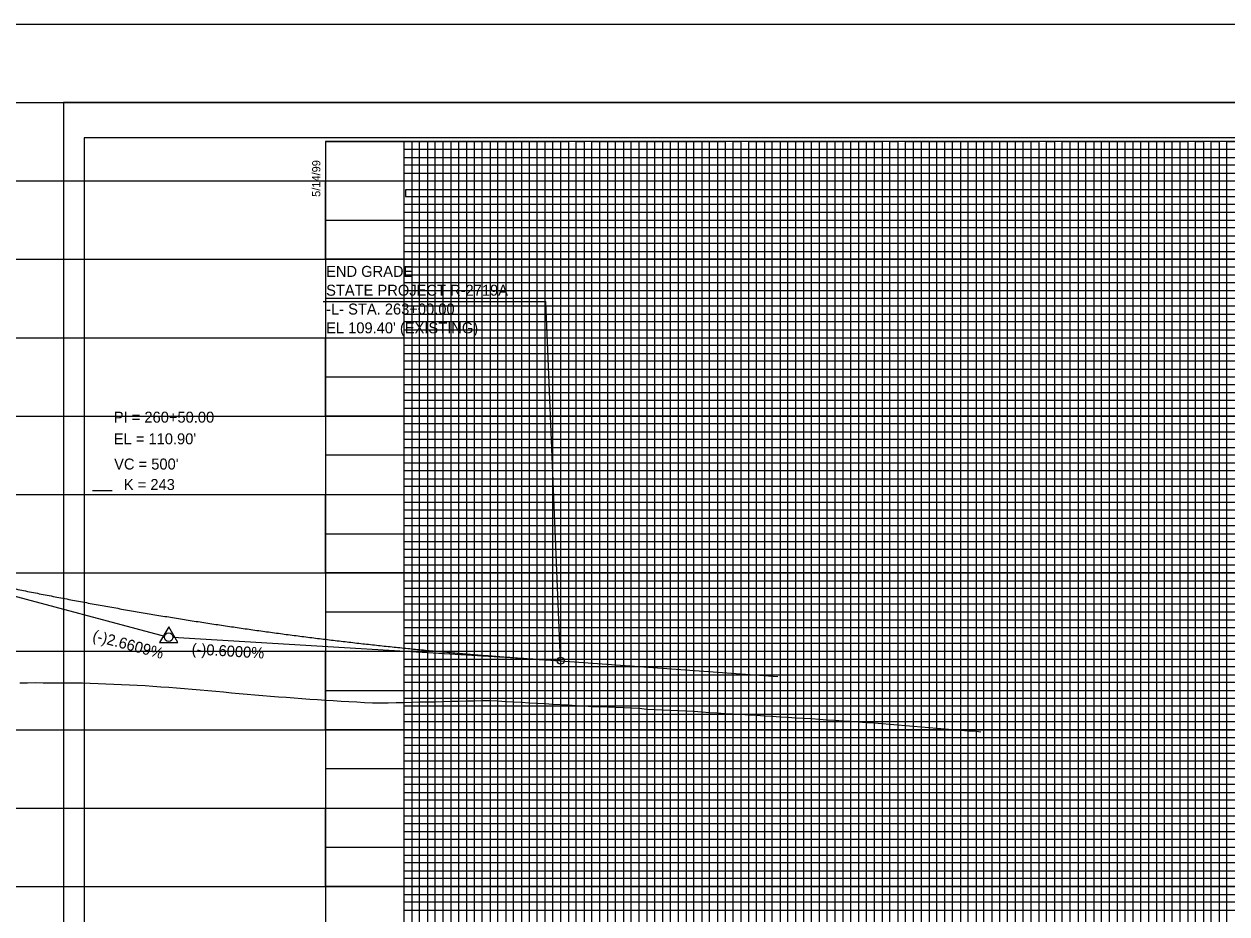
# Model space of a CAD drawing. Extents: x 2345490 to 2445302, y 465165 to 573888.
# Drawn here: x 2406279 to 2407047, y 564809 to 565377 of the extents above; entities that cross this region are included whole.
import ezdxf

# ---------------------------------------------------------------- set-up
doc = ezdxf.new("R2010")
doc.units = 0
for name, color, linetype in [('Old_Level_1', 7, 'Continuous'), ('Old_Level_18', 7, 'Continuous'), ('Old_Level_2', 7, 'Continuous'), ('Old_Level_41', 7, 'Continuous'), ('Old_Level_42', 7, 'Continuous'), ('Old_Level_43', 7, 'Continuous'), ('Old_Level_50', 7, 'Continuous'), ('Old_Level_51', 7, 'Continuous'), ('Old_Level_57', 7, 'Continuous')]:
    doc.layers.add(name, color=color, linetype=linetype)

msp = doc.modelspace()

# ---------------------------------------------------------------- linework, layer by layer
at = {"layer": 'Old_Level_1'}
msp.add_line((2406621.5425, 564970.534), (2406759.97925, 564960.44675), dxfattribs=at)
for points in [[(2406276.5425, 564956.35275), (2406281.5425, 564956.4605), (2406286.5425, 564956.54675), (2406291.5425, 564956.5035), (2406296.5425, 564956.46575), (2406301.5425, 564956.428), (2406306.5425, 564956.3905), (2406311.5425, 564956.35275), (2406316.5425, 564956.315), (2406321.5425, 564956.231), (2406326.5425, 564956.01075), (2406331.5425, 564955.7905), (2406336.5425, 564955.57), (2406341.5425, 564955.34975), (2406346.5425, 564955.1295), (2406351.5425, 564955.02775), (2406356.5425, 564954.7765), (2406361.5425, 564954.36925), (2406366.5425, 564953.96175), (2406371.5425, 564953.55425)], [(2406371.5425, 564953.55425), (2406376.5425, 564953.14675), (2406381.5425, 564952.7395), (2406386.5425, 564952.332), (2406391.5425, 564951.9245), (2406396.5425, 564951.50025), (2406401.5425, 564951.043), (2406406.5425, 564950.58575), (2406411.5425, 564950.1285), (2406416.5425, 564949.671), (2406421.5425, 564949.21375), (2406426.5425, 564948.7565), (2406431.5425, 564948.30825), (2406436.5425, 564947.94125), (2406441.5425, 564947.574), (2406446.5425, 564947.207), (2406451.5425, 564946.84), (2406456.5425, 564946.473), (2406461.5425, 564946.106), (2406466.5425, 564945.739), (2406471.5425, 564945.427), (2406476.5425, 564945.1275), (2406481.5425, 564944.828), (2406486.5425, 564944.5285), (2406491.5425, 564944.22925), (2406496.5425, 564943.92975), (2406501.5425, 564943.63025), (2406506.5425, 564943.60525), (2406511.5425, 564943.729), (2406516.5425, 564943.85275), (2406521.5425, 564943.9765), (2406526.5425, 564944.1), (2406531.5425, 564944.22375), (2406536.5425, 564944.3475), (2406541.5425, 564944.38225), (2406546.5425, 564944.5015), (2406551.5425, 564944.622), (2406556.5425, 564944.74225), (2406561.5425, 564944.86275), (2406566.5425, 564944.98325), (2406571.5425, 564945.1035), (2406576.5425, 564945.175), (2406581.5425, 564944.889), (2406586.5425, 564944.603), (2406591.5425, 564944.317), (2406596.5425, 564944.031), (2406601.5425, 564943.745), (2406606.5425, 564943.4655), (2406611.5425, 564943.1775), (2406616.5425, 564942.8855), (2406621.5425, 564942.5935), (2406626.5425, 564942.3015), (2406631.5425, 564942.00925), (2406636.5425, 564941.70725), (2406641.5425, 564941.42175), (2406646.5425, 564941.2255), (2406651.5425, 564941.0295), (2406656.5425, 564940.83325), (2406661.5425, 564940.63725), (2406666.5425, 564940.441), (2406671.5425, 564940.17575), (2406676.5425, 564939.719), (2406681.5425, 564939.49425), (2406686.5425, 564939.2695), (2406691.5425, 564939.04475), (2406696.5425, 564938.82), (2406701.5425, 564938.59525), (2406706.5425, 564938.34675), (2406711.5425, 564937.8545), (2406716.5425, 564937.5505), (2406721.5425, 564937.24625), (2406726.5425, 564936.94225), (2406731.5425, 564936.63825), (2406736.5425, 564936.334), (2406741.5425, 564936.03), (2406746.5425, 564935.71925), (2406751.5425, 564935.4005), (2406756.5425, 564935.0815), (2406761.5425, 564934.76275), (2406766.5425, 564934.44375), (2406771.5425, 564934.125), (2406776.5425, 564933.806), (2406781.5425, 564933.56775), (2406786.5425, 564933.23125), (2406791.5425, 564932.8945), (2406796.5425, 564932.55775), (2406801.5425, 564932.22125), (2406806.5425, 564931.8845), (2406811.5425, 564931.57125), (2406816.5425, 564931.191), (2406821.5425, 564930.81075), (2406826.5425, 564930.4305), (2406831.5425, 564930.05025), (2406836.5425, 564929.67025), (2406841.5425, 564929.264), (2406846.5425, 564928.8365), (2406851.5425, 564928.409), (2406856.5425, 564927.98175), (2406861.5425, 564927.55425), (2406866.5425, 564927.127), (2406871.5425, 564926.70975)], [(2406871.5425, 564926.70975), (2406876.5425, 564926.304), (2406881.5425, 564925.89825), (2406886.5425, 564925.4925), (2406889.5525, 564925.24825)]]:
    msp.add_lwpolyline(points, dxfattribs=at)
at = {"layer": 'Old_Level_18'}
msp.add_lwpolyline([(2407971.5425, 565301.534), (2406471.5425, 565301.534), (2406471.5425, 564251.534), (2407971.5425, 564251.534)], close=True, dxfattribs=at)
at = {"layer": 'Old_Level_2'}
for p, q in [((2406470.013, 565199.6125), (2406612.13125, 565199.6125)), ((2406621.5425, 564970.534), (2406612.13125, 565199.6125)), ((2406121.5425, 565052.0555), (2406368.885, 564986.241)), ((2406621.5425, 564970.534), (2406374.28775, 564985.36925))]:
    msp.add_line(p, q, dxfattribs=at)
msp.add_lwpolyline([(2406365.68225, 564982.10625), (2406377.42475, 564982.10625), (2406371.55375, 564992.232)], close=True, dxfattribs=at)
for centre, radius in [((2406371.5425, 564985.534), 2.75), ((2406621.5425, 564970.534), 2.25)]:
    msp.add_circle(centre, radius, dxfattribs=at)
msp.add_spline([(2406121.5425, 565052.0555), (2406131.5425, 565049.41525), (2406141.5425, 565046.81625), (2406151.5425, 565044.2585), (2406161.5425, 565041.742), (2406171.5425, 565039.2665), (2406181.5425, 565036.83225), (2406191.5425, 565034.43925), (2406201.5425, 565032.0875), (2406211.5425, 565029.777), (2406221.5425, 565027.50775), (2406231.5425, 565025.27975), (2406241.5425, 565023.09275), (2406251.5425, 565020.94725), (2406261.5425, 565018.84275), (2406271.5425, 565016.7795), (2406281.5425, 565014.7575), (2406291.5425, 565012.77675), (2406301.5425, 565010.83725), (2406311.5425, 565008.93875), (2406321.5425, 565007.08175), (2406331.5425, 565005.26575), (2406341.5425, 565003.491), (2406351.5425, 565001.7575), (2406361.5425, 565000.06525), (2406371.5425, 564998.41425), (2406381.5425, 564996.8045), (2406391.5425, 564995.236), (2406401.5425, 564993.7085), (2406411.5425, 564992.22225), (2406421.5425, 564990.77725), (2406431.5425, 564989.3735), (2406441.5425, 564988.011), (2406451.5425, 564986.68975), (2406461.5425, 564985.40975), (2406471.5425, 564984.17075), (2406481.5425, 564982.97325), (2406491.5425, 564981.81675), (2406501.5425, 564980.7015), (2406511.5425, 564979.6275), (2406521.5425, 564978.59475), (2406531.5425, 564977.60325), (2406541.5425, 564976.65275), (2406551.5425, 564975.74375), (2406561.5425, 564974.87575), (2406571.5425, 564974.049), (2406581.5425, 564973.2635), (2406591.5425, 564972.51925), (2406601.5425, 564971.81625), (2406611.5425, 564971.1545), (2406621.5425, 564970.534)], degree=3, dxfattribs=at)
at = {"layer": 'Old_Level_41'}
msp.add_line((2406323.0425, 565079.034), (2406335.5425, 565079.034), dxfattribs=at)
for points in [[(2406471.5425, 565301.534), (2406521.5425, 565301.534), (2406521.5425, 564276.534), (2406571.5425, 564276.534), (2406571.5425, 565301.534), (2406621.5425, 565301.534), (2406621.5425, 564276.534), (2406671.5425, 564276.534), (2406671.5425, 565301.534), (2406721.5425, 565301.534), (2406721.5425, 564276.534), (2406771.5425, 564276.534), (2406771.5425, 565301.534), (2406821.5425, 565301.534), (2406821.5425, 564276.534), (2406871.5425, 564276.534), (2406871.5425, 565301.534), (2406921.5425, 565301.534), (2406921.5425, 564276.534), (2406971.5425, 564276.534), (2406971.5425, 565301.534), (2407021.5425, 565301.534), (2407021.5425, 564276.534), (2407071.5425, 564276.534)], [(2406546.5425, 564276.534), (2406546.5425, 565301.534), (2406596.5425, 565301.534), (2406596.5425, 564276.534), (2406646.5425, 564276.534), (2406646.5425, 565301.534), (2406696.5425, 565301.534), (2406696.5425, 564276.534), (2406746.5425, 564276.534), (2406746.5425, 565301.534), (2406796.5425, 565301.534), (2406796.5425, 564276.534), (2406846.5425, 564276.534), (2406846.5425, 565301.534), (2406896.5425, 565301.534), (2406896.5425, 564276.534), (2406946.5425, 564276.534), (2406946.5425, 565301.534), (2406996.5425, 565301.534), (2406996.5425, 564276.534), (2407046.5425, 564276.534), (2407046.5425, 565301.534), (2407096.5425, 565301.534)], [(2406471.5425, 565251.534), (2407771.4925, 565251.534)], [(2407771.4925, 565201.534), (2406471.5425, 565201.534), (2406471.5425, 565151.484), (2407971.5425, 565151.484)], [(2407971.5425, 565126.534), (2406471.5425, 565126.534), (2406471.5425, 565176.534), (2407771.4925, 565176.534)], [(2407971.5425, 565101.534), (2406471.5425, 565101.534), (2406471.5425, 565051.534), (2407971.5425, 565051.534)], [(2407971.5425, 565026.534), (2406471.5425, 565026.534), (2406471.5425, 565076.534), (2407971.5425, 565076.534)], [(2407971.5425, 565001.534), (2406471.5425, 565001.534), (2406471.5425, 564951.534), (2407971.5425, 564951.534)], [(2407971.5425, 564901.534), (2406471.5425, 564901.534), (2406471.5425, 564851.534), (2407971.5425, 564851.534)]]:
    msp.add_lwpolyline(points, dxfattribs=at)
at = {"layer": 'Old_Level_42'}
for points in [[(2407771.4925, 565226.534), (2406471.6425, 565226.534), (2406471.6425, 565276.484), (2407771.4925, 565276.484)], [(2407971.5425, 564926.534), (2406471.5425, 564926.534), (2406471.5425, 564976.534), (2407971.5425, 564976.534)], [(2407971.5425, 564826.534), (2406471.5425, 564826.534), (2406471.5425, 564876.534), (2407971.5425, 564876.534)]]:
    msp.add_lwpolyline(points, dxfattribs=at)
at = {"layer": 'Old_Level_43'}
for p, q in [((2407921.5425, 565121.534), (2406521.5425, 565121.534)), ((2406521.5425, 565121.534), (2406521.5425, 565116.534)), ((2406521.5425, 565116.534), (2407921.5425, 565116.534)), ((2407921.5425, 565096.534), (2406521.5425, 565096.534))]:
    msp.add_line(p, q, dxfattribs=at)
for points in [[(2406526.5425, 565301.534), (2406531.5425, 565301.534), (2406536.5425, 565301.534), (2406541.5425, 565301.534), (2406551.5425, 565301.534), (2406518.4925, 565301.534), (2406523.4925, 565301.534), (2406481.5425, 565301.534), (2406486.5425, 565301.534), (2406491.5425, 565301.534), (2406501.5425, 565301.534), (2406506.5425, 565301.534), (2406511.5425, 565301.534), (2406516.5425, 565301.534), (2406526.5425, 565301.534), (2406526.5425, 564276.534)], [(2407771.4925, 565296.534), (2406521.5425, 565296.534), (2406521.5425, 565291.534), (2407771.4925, 565291.534)], [(2406531.5425, 564276.534), (2406531.5425, 565301.534), (2406536.5425, 565301.534), (2406536.5425, 564276.534)], [(2406541.5425, 564276.534), (2406541.5425, 565301.534), (2406551.5425, 565301.534), (2406551.5425, 564276.534)], [(2406556.5425, 564276.534), (2406556.5425, 565301.534), (2406561.5425, 565301.534), (2406561.5425, 564276.534)], [(2406566.5425, 564276.534), (2406566.5425, 565301.534), (2406576.5425, 565301.534), (2406576.5425, 564276.534)], [(2406581.5425, 564276.534), (2406581.5425, 565301.534), (2406586.5425, 565301.534), (2406586.5425, 564276.534)], [(2406591.5425, 564276.534), (2406591.5425, 565301.534), (2406601.5425, 565301.534), (2406601.5425, 564276.534)], [(2406606.5425, 564276.534), (2406606.5425, 565301.534), (2406611.5425, 565301.534), (2406611.5425, 564276.534)], [(2406616.5425, 564276.534), (2406616.5425, 565301.534), (2406626.5425, 565301.534), (2406626.5425, 564276.534)], [(2406631.5425, 564276.534), (2406631.5425, 565301.534), (2406636.5425, 565301.534), (2406636.5425, 564276.534)], [(2406641.5425, 564276.534), (2406641.5425, 565301.534), (2406651.5425, 565301.534), (2406651.5425, 564276.534)], [(2406656.5425, 564276.534), (2406656.5425, 565301.534), (2406661.5425, 565301.534), (2406661.5425, 564276.534)], [(2406666.5425, 564276.534), (2406666.5425, 565301.534), (2406676.5425, 565301.534), (2406676.5425, 564276.534)], [(2406681.5425, 564276.534), (2406681.5425, 565301.534), (2406686.5425, 565301.534), (2406686.5425, 564276.534)], [(2406691.5425, 564276.534), (2406691.5425, 565301.534), (2406701.5425, 565301.534), (2406701.5425, 564276.534)], [(2406706.5425, 564276.534), (2406706.5425, 565301.534), (2406711.5425, 565301.534), (2406711.5425, 564276.534)], [(2406716.5425, 564276.534), (2406716.5425, 565301.534), (2406726.5425, 565301.534), (2406726.5425, 564276.534)], [(2406731.5425, 564276.534), (2406731.5425, 565301.534), (2406731.5425, 565301.534), (2406736.5425, 565301.534), (2406736.5425, 564276.534)], [(2406741.5425, 564276.534), (2406741.5425, 565301.534), (2406751.5425, 565301.534), (2406751.5425, 564276.534)], [(2406756.5425, 564276.534), (2406756.5425, 565301.534), (2406761.5425, 565301.534), (2406761.5425, 564276.534)], [(2406766.5425, 564276.534), (2406766.5425, 565301.534), (2406776.5425, 565301.534), (2406776.5425, 564276.534)], [(2406781.5425, 564276.534), (2406781.5425, 565301.534), (2406786.5425, 565301.534), (2406786.5425, 564276.534)], [(2406791.5425, 564276.534), (2406791.5425, 565301.534), (2406801.5425, 565301.534), (2406801.5425, 564276.534)], [(2406806.5425, 564276.534), (2406806.5425, 565301.534), (2406811.5425, 565301.534), (2406811.5425, 564276.534)], [(2406816.5425, 564276.534), (2406816.5425, 565301.534), (2406826.5425, 565301.534), (2406826.5425, 564276.534)], [(2406831.5425, 564276.534), (2406831.5425, 565301.534), (2406836.5425, 565301.534), (2406836.5425, 564276.534)], [(2406841.5425, 564276.534), (2406841.5425, 565301.534), (2406851.5425, 565301.534), (2406851.5425, 564276.534)], [(2406856.5425, 565301.534), (2406856.5425, 564276.534), (2406861.5425, 564276.534), (2406861.5425, 565301.534)], [(2406856.5425, 565300.934), (2406856.5425, 564276.534), (2406861.5425, 564276.534), (2406861.5425, 565300.934)], [(2406866.5425, 564276.534), (2406866.5425, 565301.534), (2406876.5425, 565301.534), (2406876.5425, 564276.534)], [(2406881.5425, 564276.534), (2406881.5425, 565301.534), (2406886.5425, 565301.534), (2406886.5425, 564276.534)], [(2406891.5425, 564276.534), (2406891.5425, 565301.534), (2406901.5425, 565301.534), (2406901.5425, 564276.534)], [(2406906.5425, 564276.534), (2406906.5425, 565301.534), (2406911.5425, 565301.534), (2406911.5425, 564276.534)], [(2406916.5425, 564276.534), (2406916.5425, 565301.534), (2406926.5425, 565301.534), (2406926.5425, 564276.534)], [(2406931.5425, 564276.534), (2406931.5425, 565301.534), (2406936.5425, 565301.534), (2406936.5425, 564276.534)], [(2406941.5425, 564276.534), (2406941.5425, 565301.534), (2406951.5425, 565301.534), (2406951.5425, 564276.534)], [(2406956.5425, 564276.534), (2406956.5425, 565301.534), (2406961.5425, 565301.534), (2406961.5425, 564276.534)], [(2406966.5425, 564276.534), (2406966.5425, 565301.534), (2406976.5425, 565301.534), (2406976.5425, 564276.534)], [(2406981.5425, 564276.534), (2406981.5425, 565301.534), (2406986.5425, 565301.534), (2406986.5425, 564276.534)], [(2406991.5425, 564276.534), (2406991.5425, 565301.534), (2407001.5425, 565301.534), (2407001.5425, 564276.534)], [(2407006.5425, 565301.534), (2407006.5425, 564276.534), (2407011.5425, 564276.534), (2407011.5425, 565301.534), (2407016.5425, 565301.534), (2407016.5425, 564276.534), (2407026.5425, 564276.534), (2407026.5425, 565301.534), (2407031.5425, 565301.534), (2407031.5425, 564276.534), (2407036.5425, 564276.534), (2407036.5425, 565301.534), (2407041.5425, 565301.534), (2407041.5425, 564276.534)], [(2407771.4925, 565286.534), (2406521.5425, 565286.534), (2406521.5425, 565281.534), (2407771.4925, 565281.534)], [(2407771.4925, 565270.784), (2406522.5425, 565270.784), (2406522.5425, 565266.534), (2407771.4925, 565266.534)], [(2407771.4925, 565261.534), (2406521.5425, 565261.534), (2406521.5425, 565256.534), (2407771.4925, 565256.534)], [(2407771.4925, 565246.534), (2406521.5425, 565246.534), (2406521.5425, 565241.534), (2407771.4925, 565241.534)], [(2407771.4925, 565236.534), (2406521.5425, 565236.534), (2406521.5425, 565231.534), (2407771.4925, 565231.534)], [(2407771.4925, 565221.534), (2406521.5425, 565221.534), (2406521.5425, 565216.534), (2407771.4925, 565216.534)], [(2407771.4925, 565211.534), (2406521.5425, 565211.534), (2406521.5425, 565206.534), (2407771.4925, 565206.534)], [(2407771.4925, 565196.534), (2406521.5425, 565196.534), (2406521.5425, 565191.534), (2407771.4925, 565191.534)], [(2407771.4925, 565186.534), (2406521.5425, 565186.534), (2406521.5425, 565181.534), (2407771.4925, 565181.534)], [(2407771.4925, 565171.534), (2406521.5425, 565171.534), (2406521.5425, 565166.534), (2407771.4925, 565166.534)], [(2407921.5425, 565161.534), (2406521.5425, 565161.534), (2406521.5425, 565161.534), (2406521.5425, 565141.534), (2407921.5425, 565141.534)], [(2406521.5425, 565156.534), (2407921.5425, 565156.534)], [(2407921.5425, 565146.534), (2406521.5425, 565146.534)], [(2407921.5425, 565136.534), (2406521.5425, 565136.534), (2406521.5425, 565131.534), (2407921.5425, 565131.534)], [(2407921.5425, 565111.534), (2406521.5425, 565111.534), (2406521.5425, 565106.534), (2407921.5425, 565106.534)], [(2407921.5425, 565091.534), (2406521.5425, 565091.534), (2406521.5425, 565086.534), (2407921.5425, 565086.534)], [(2407921.5425, 565081.534), (2406521.5425, 565081.534)], [(2406521.5425, 565071.534), (2407921.5425, 565071.534)], [(2407921.5425, 565066.534), (2406521.5425, 565066.534), (2406521.5425, 565061.534), (2407921.5425, 565061.534)], [(2407921.5425, 565056.534), (2406521.5425, 565056.534), (2406521.5425, 565046.534), (2407921.5425, 565046.534)], [(2407921.5425, 565041.534), (2406521.5425, 565041.534), (2406521.5425, 565036.534), (2407921.5425, 565036.534)], [(2407921.5425, 565031.534), (2406521.5425, 565031.534), (2406521.5425, 565021.534), (2407921.5425, 565021.534)], [(2407921.5425, 565016.534), (2406521.5425, 565016.534), (2406521.5425, 565011.534), (2407921.5425, 565011.534)], [(2407921.5425, 565006.534), (2406521.5425, 565006.534), (2406521.5425, 564996.534), (2407921.5425, 564996.534)], [(2407921.5425, 564991.534), (2406521.5425, 564991.534), (2406521.5425, 564986.534), (2407921.5425, 564986.534)], [(2407921.5425, 564981.534), (2406521.5425, 564981.534), (2406521.5425, 564971.534), (2407921.5425, 564971.534)], [(2407921.5425, 564966.534), (2406521.5425, 564966.534), (2406521.5425, 564961.534), (2407921.5425, 564961.534)], [(2407921.5425, 564956.534), (2406521.5425, 564956.534), (2406521.5425, 564946.534), (2407921.5425, 564946.534)], [(2407921.5425, 564941.534), (2406521.5425, 564941.534), (2406521.5425, 564936.534), (2407921.5425, 564936.534)], [(2407921.5425, 564931.534), (2406521.5425, 564931.534), (2406521.5425, 564921.534), (2407921.5425, 564921.534)], [(2407921.5425, 564916.534), (2406521.5425, 564916.534), (2406521.5425, 564911.534), (2407921.5425, 564911.534)], [(2407921.5425, 564906.534), (2406521.5425, 564906.534), (2406521.5425, 564896.534), (2407921.5425, 564896.534)], [(2407921.5425, 564891.534), (2406521.5425, 564891.534), (2406521.5425, 564886.534), (2407921.5425, 564886.534)], [(2407921.5425, 564881.534), (2406521.5425, 564881.534), (2406521.5425, 564871.534), (2407921.5425, 564871.534)], [(2407921.5425, 564866.534), (2406521.5425, 564866.534), (2406521.5425, 564861.534), (2407921.5425, 564861.534)], [(2407921.5425, 564856.534), (2406521.5425, 564856.534), (2406521.5425, 564846.534), (2407921.5425, 564846.534)], [(2407921.5425, 564841.534), (2406521.5425, 564841.534), (2406521.5425, 564836.534), (2407921.5425, 564836.534)], [(2407921.5425, 564831.534), (2406521.5425, 564831.534), (2406521.5425, 564821.534), (2407921.5425, 564821.534)], [(2407921.5425, 564816.534), (2406521.5425, 564816.534), (2406521.5425, 564811.534), (2407921.5425, 564811.534)]]:
    msp.add_lwpolyline(points, dxfattribs=at)
at = {"layer": 'Old_Level_50'}
msp.add_lwpolyline([(2407984.0425, 565304.084), (2406317.5425, 565304.084), (2406317.5425, 564248.984), (2407984.0425, 564248.984)], close=True, dxfattribs=at)
at = {"layer": 'Old_Level_51'}
msp.add_lwpolyline([(2407988.5425, 565326.534), (2406304.5425, 565326.534), (2406304.5425, 564226.534), (2407988.5425, 564226.534)], close=True, dxfattribs=at)
at = {"layer": 'Old_Level_57'}
for p, q in [((2381271.5425, 565376.534), (2410861.12275, 565376.534)), ((2381271.5425, 565326.534), (2410861.12275, 565326.534)), ((2381271.5425, 565276.534), (2410861.12275, 565276.534)), ((2381271.5425, 565226.534), (2410861.12275, 565226.534)), ((2381271.5425, 565176.534), (2410861.12275, 565176.534)), ((2381271.5425, 565126.534), (2410861.12275, 565126.534)), ((2381271.5425, 565076.534), (2410861.12275, 565076.534)), ((2381271.5425, 565026.534), (2410861.12275, 565026.534)), ((2381271.5425, 564976.534), (2410861.12275, 564976.534)), ((2381271.5425, 564926.534), (2410861.12275, 564926.534)), ((2381271.5425, 564876.534), (2410861.12275, 564876.534)), ((2381271.5425, 564826.534), (2410861.12275, 564826.534))]:
    msp.add_line(p, q, dxfattribs=at)

# ---------------------------------------------------------------- texts
at = {"layer": 'Old_Level_2'}
for s, height, p in [('END GRADE', 7.000001, (2406471.96275, 565215.296)), ('STATE PROJECT R-2719A', 7.0000005, (2406471.96275, 565203.29575)), ('-L- STA. 263+00.00', 7.0000005, (2406471.96275, 565191.29575)), ("EL 109.40' (EXISTING)", 7.0000005, (2406471.96275, 565179.29575)), ('PI = 260+50.00', 7.0000005, (2406336.5425, 565122.349)), ("EL = 110.90'", 7.0000005, (2406336.5425, 565108.534)), ("VC = 500'", 7.000001, (2406336.76175, 565092.44125)), ('K = 243', 7.000001, (2406342.945, 565079.38225))]:
    msp.add_text(s, height=height, dxfattribs=at).set_placement(p)
for s, rotation, p in [('(-)2.6609%', 345.09959722, (2406322.48075, 564983.49175)), ('(-)0.6000%', 356.56636944, (2406386.0625, 564974.64475))]:
    msp.add_text(s, height=7.000001, rotation=rotation, dxfattribs=at).set_placement(p)
at = {"layer": 'Old_Level_41'}
msp.add_text('5/14/99', height=5.25, rotation=90, dxfattribs=at).set_placement((2406468.2925, 565266.334))

doc.saveas('drawing.dxf')
